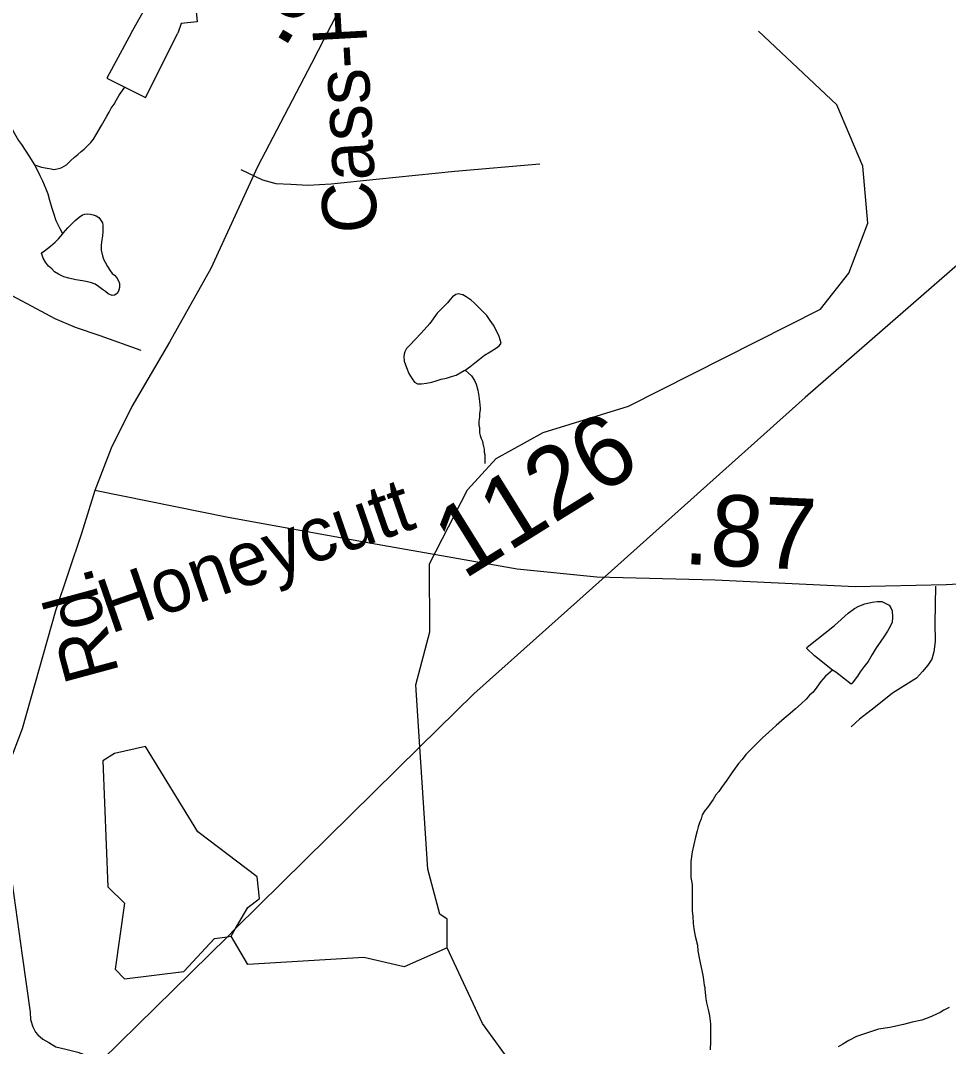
# Model space of a CAD drawing. Extents: x 2001466 to 31450019, y -30647475 to 847247.
# Drawn here: x 2042268 to 2045528, y 678927 to 682530 of the extents above; entities that cross this region are included whole.
import ezdxf

# ---------------------------------------------------------------- set-up
doc = ezdxf.new("R2010")
doc.units = 0
for name, color, linetype in [('Exist Hydrographic Creek Single Shore', 7, 'Continuous'), ('Exist Hydrographic Misc Water Feature', 7, 'Continuous'), ('Exist Road Non-System Type 51', 7, 'Continuous'), ('Exist Road Secondary Mileage Hundredths English Label', 7, 'Continuous'), ('Exist Road Secondary Type 51 Attributed', 7, 'Continuous'), ('Exist Road Secondary Type 51 Label', 7, 'Continuous'), ('Exist Road Secondary Type 51 Number Label', 7, 'Continuous'), ('Exist Utilities Electrical Transmission Line', 7, 'Continuous')]:
    doc.layers.add(name, color=color, linetype=linetype)

msp = doc.modelspace()

# ---------------------------------------------------------------- linework, layer by layer
at = {"layer": 'Exist Hydrographic Creek Single Shore'}
for points in [[(2043671.2, 679978.7), (2043656.7, 680197), (2043706.7, 680383), (2043705.7, 680622.5), (2043838.8, 680882.3), (2043938.9, 680991.8), (2044104.8, 681083.5), (2044404.7, 681175.9), (2045078.8, 681516.5), (2045178.8, 681642.4), (2045244.8, 681818.2), (2045227.8, 682018.8), (2045135.8, 682233.9), (2044860.8, 682493.3)], [(2043766.8, 679272.8), (2043766.8, 679374.5), (2043741.8, 679391.4), (2043699.8, 679549.8), (2043671.2, 679978.7)], [(2044109.7, 678675.3), (2044008.8, 678808.5), (2044000.8, 678857.9), (2043891.7, 679007.8), (2043766.8, 679272.8)]]:
    msp.add_lwpolyline(points, dxfattribs=at)
at = {"layer": 'Exist Hydrographic Misc Water Feature'}
for p, q in [((2043008.7, 679314.4), (2043024, 679340.9)), ((2042995.1, 679312.4), (2043008.7, 679314.4))]:
    msp.add_line(p, q, dxfattribs=at)
for points in [[(2042656.7, 682485.9), (2042705.1, 682571.7), (2042884.9, 682574), (2042889.2, 682526.1), (2042833, 682520), (2042820.7, 682486.2)], [(2042012.8, 682484.4), (2042027, 682456.8), (2042035, 682440.8), (2042039.1, 682428.9), (2042045, 682418.9), (2042048.9, 682408.9), (2042055.1, 682402.9), (2042061.2, 682394.9), (2042069.2, 682388.9), (2042087, 682370.9), (2042105.1, 682353), (2042117.2, 682337), (2042129.1, 682321), (2042157.2, 682283.1), (2042187.3, 682239.1), (2042211.3, 682197.2), (2042223.4, 682177.3), (2042247.4, 682133.2), (2042261.5, 682109.3), (2042271.6, 682095.3), (2042297.6, 682055.4), (2042317.7, 682023.4)], [(2042656.7, 682485.9), (2042571.2, 682327.8), (2042635.1, 682295.9)], [(2042635.1, 682295.9), (2042707.3, 682260.1), (2042820.7, 682486.2)], [(2042317.7, 682023.4), (2042341.7, 682015.4), (2042361.8, 682011.5), (2042375.8, 682009.5), (2042385.8, 682007.5), (2042397.7, 682009.5), (2042407.7, 682011.5), (2042413.7, 682013.6), (2042429.7, 682023.6), (2042443.6, 682037.6), (2042457.6, 682049.7), (2042469.7, 682059.7), (2042481.6, 682069.7), (2042491.6, 682077.8), (2042507.4, 682093.8), (2042515.4, 682101.8), (2042525.4, 682113.8), (2042533.4, 682127.8), (2042553.3, 682161.8), (2042571.4, 682193.9), (2042579.4, 682207.9), (2042587.2, 682221.9), (2042597.2, 682235.9), (2042605.2, 682252), (2042615.3, 682268), (2042635.1, 682295.9)], [(2042317.7, 682023.4), (2042321.8, 682015.4), (2042335.8, 681985.4), (2042345.8, 681967.5), (2042351.8, 681953.5), (2042357.9, 681939.5), (2042363.9, 681921.5), (2042369.8, 681899.6), (2042378, 681871.5), (2042384, 681853.5), (2042392, 681827.6), (2042400.2, 681811.6), (2042406.1, 681799.6), (2042412, 681789.6), (2042416.1, 681779.6)], [(2042416.1, 681779.6), (2042418.2, 681783.6), (2042434.2, 681801.7), (2042450, 681817.7), (2042460, 681827.7), (2042474, 681839.8), (2042486.1, 681847.7), (2042494.1, 681849.7), (2042503.9, 681851.8), (2042514, 681849.8), (2042524, 681847.8), (2042534.1, 681843.9), (2042543.9, 681837.9), (2042550, 681829.9), (2042556, 681819.9), (2042558, 681809.9), (2042558, 681799.9), (2042558, 681787.9), (2042556, 681773.9), (2042554.1, 681759.9), (2042552.1, 681741.9), (2042552.3, 681723.9), (2042556.2, 681704), (2042560.3, 681692), (2042566.2, 681681.9), (2042574.2, 681665.9), (2042582.2, 681653.9), (2042590.4, 681642), (2042598.4, 681636), (2042606.4, 681626), (2042612.4, 681616), (2042616.3, 681606), (2042616.3, 681600), (2042616.3, 681592), (2042612.4, 681580.1), (2042608.5, 681572), (2042598.4, 681566), (2042590.4, 681564), (2042576.5, 681570), (2042566.5, 681578), (2042556.4, 681585.9), (2042542.5, 681595.9), (2042530.4, 681603.9), (2042514.4, 681609.9), (2042498.4, 681613.8), (2042486.3, 681615.8), (2042462.3, 681619.7), (2042438.3, 681625.7), (2042420.3, 681629.7), (2042402.4, 681639.6), (2042388.3, 681647.6), (2042378.4, 681657.6), (2042366.3, 681667.6), (2042356.3, 681681.6), (2042348.3, 681695.5), (2042344.2, 681705.5), (2042342.1, 681711.5), (2042344.2, 681715.5), (2042352.2, 681721.5), (2042374.3, 681737.5), (2042390.1, 681751.6), (2042402, 681763.6), (2042416.1, 681779.6)], [(2043830.6, 681302.4), (2043846.8, 681314.4), (2043864.6, 681328.4), (2043880.6, 681340.4), (2043898.7, 681354.4), (2043918.6, 681366.5), (2043940.5, 681380.5), (2043950.6, 681388.5), (2043956.5, 681396.5), (2043950.3, 681420.5), (2043940.5, 681440.5), (2043930.5, 681460.5), (2043918.4, 681476.5), (2043906.3, 681494.4), (2043888.4, 681512.4), (2043874.3, 681526.4), (2043862.4, 681538.3), (2043852.1, 681548.3), (2043834.3, 681560.3), (2043822.2, 681566.3), (2043806.2, 681570.3), (2043798.2, 681568.2), (2043786.3, 681560.2), (2043778.3, 681550.2), (2043768.3, 681538.2), (2043754.3, 681524.1), (2043744.3, 681514.1), (2043732.4, 681502.1), (2043706.5, 681466.1), (2043676.4, 681432), (2043654.7, 681410), (2043636.6, 681390), (2043624.5, 681378), (2043618.6, 681366), (2043616.7, 681358), (2043614.7, 681350), (2043616.7, 681333.9), (2043624.7, 681311.9), (2043632.7, 681290), (2043644.8, 681272), (2043652.8, 681260), (2043662.9, 681254), (2043676.8, 681254.1), (2043694.9, 681256.1), (2043712.9, 681260.2), (2043728.9, 681264.2), (2043746.7, 681270.2), (2043764.8, 681274.2), (2043782.6, 681280.3), (2043798.6, 681284.3), (2043812.8, 681292.3), (2043826.7, 681300.4), (2043830.6, 681302.4)], [(2043830.6, 681302.4), (2043852.7, 681282.4), (2043862.8, 681266.4), (2043868.7, 681252.4), (2043874.9, 681232.4), (2043876.7, 681224.4), (2043878.8, 681210.4), (2043881, 681192.5), (2043882.9, 681168.5), (2043882.9, 681162.5), (2043881, 681150.5), (2043881, 681136.5), (2043879, 681122.5), (2043879, 681108.5), (2043881, 681100.5), (2043881, 681090.4), (2043881, 681082.4), (2043883.1, 681072.4), (2043887.2, 681062.5), (2043891.1, 681052.5), (2043893.1, 681044.5), (2043895.2, 681034.5), (2043897.2, 681024.5), (2043897.2, 681014.5), (2043899.1, 681006.5), (2043899.1, 680996.5), (2043899.3, 680988.5), (2043899.3, 680982.5), (2043899.3, 680974.5)], [(2045120.4, 680248.9), (2045058.2, 680298.8), (2045030.4, 680324.7), (2045032.2, 680328.7), (2045128, 680404.8), (2045175.9, 680449), (2045197.9, 680465), (2045213.9, 680473.1), (2045234, 680481.1), (2045259.8, 680487.1), (2045277.9, 680489.2), (2045293.9, 680489.2), (2045308, 680483.2), (2045319.9, 680477.2), (2045325.8, 680467.2), (2045329.9, 680457.2), (2045332, 680435.2), (2045329.9, 680417.3), (2045324, 680401.3), (2045313.9, 680385.3), (2045304.1, 680369.3), (2045288.1, 680347.2), (2045274.2, 680327.2), (2045260.2, 680303.2), (2045246.3, 680279.1), (2045232.3, 680261.1), (2045218.4, 680243.1), (2045208.3, 680227.1), (2045190.5, 680203.1), (2045186.4, 680199.1), (2045132.5, 680240.9), (2045120.4, 680248.9)], [(2045120.4, 680248.9), (2045096.4, 680226.9), (2045080.4, 680208.9), (2045066.4, 680188.8), (2045052.5, 680170.8), (2045040.6, 680160.7), (2045028.5, 680146.7), (2045010.7, 680130.7), (2044990.6, 680112.7), (2044972.7, 680096.7), (2044950.6, 680078.6), (2044922.7, 680054.6), (2044896.9, 680030.5), (2044874.9, 680010.5), (2044858.9, 679994.5), (2044838.8, 679974.4), (2044816.9, 679952.4), (2044803, 679934.4), (2044791.1, 679920.4), (2044767.1, 679888.3), (2044749.2, 679862.3), (2044731.2, 679836.2), (2044721.1, 679822.2), (2044711.3, 679810.2), (2044701.3, 679794.3), (2044689.4, 679778.2), (2044681.4, 679766.2), (2044673.4, 679756.2), (2044663.3, 679740.2), (2044659.4, 679726.2), (2044653.5, 679712.1), (2044649.4, 679698.1), (2044645.5, 679684.1), (2044639.5, 679662.1), (2044633.6, 679636.1), (2044627.6, 679610.1), (2044623.7, 679576.1), (2044623.7, 679550.1), (2044623.7, 679520.1), (2044627.8, 679496.1), (2044627.8, 679472.1), (2044627.8, 679446.1), (2044627.8, 679424.1), (2044628, 679402.2), (2044630.1, 679384.2), (2044631.9, 679358.2), (2044634.2, 679340.2), (2044638.1, 679314.2), (2044646.3, 679282.2), (2044648.3, 679262.2), (2044652.2, 679238.3), (2044656.3, 679220.2), (2044662.3, 679194.2), (2044666.4, 679170.2), (2044670.5, 679142.2), (2044672.5, 679134.3), (2044672.5, 679128.3), (2044674.6, 679106.3), (2044676.4, 679094.3), (2044678.5, 679080.3), (2044684.6, 679056.3), (2044688.5, 679034.3), (2044692.6, 679006.3), (2044692.8, 678966.4), (2044692.8, 678944.4), (2044690.8, 678914.4)], [(2043024, 679340.9), (2043066.8, 679415), (2043107.8, 679446.9), (2043099.8, 679522.6), (2042890.8, 679681), (2042707.7, 679980.1), (2042598.9, 679956), (2042557.8, 679930.6), (2042574.9, 679487.3), (2042633.7, 679430.4), (2042600.7, 679198.1), (2042633.7, 679164.6), (2042841.8, 679189.9), (2042949.7, 679305.8), (2042995.1, 679312.4)], [(2043766.8, 679272.8), (2043616.7, 679207), (2043474.8, 679239.3), (2043066.8, 679214.8), (2043008.7, 679314.4)], [(2045530.3, 679063.9), (2045512.4, 679053.8), (2045498.5, 679045.8), (2045486.4, 679039.8), (2045470.4, 679033.8), (2045456.5, 679027.8), (2045434.5, 679019.7), (2045400.5, 679011.6), (2045370.5, 679003.6), (2045322.6, 678993.5), (2045282.6, 678987.4), (2045268.6, 678983.4), (2045250.6, 678977.4), (2045222.7, 678967.3), (2045204.7, 678961.3), (2045178.8, 678947.2), (2045156.7, 678935.2), (2045140.7, 678925.2)]]:
    msp.add_lwpolyline(points, dxfattribs=at)
at = {"layer": 'Exist Road Non-System Type 51'}
for points in [[(2043042.7, 682006.7), (2043118, 681971.2), (2043165.7, 681958.2), (2043217.7, 681955.2), (2043277.6, 681951.9), (2043359.7, 681956.3), (2043518, 681973.1), (2043794.6, 682001.5), (2044093.1, 682027.4)], [(2042691.8, 681371.8), (2042548.8, 681422.7), (2042461.4, 681452.5), (2042390, 681482), (2042324.8, 681517.3), (2042239.7, 681563), (2042139.1, 681631.1), (2042097.7, 681661.9), (2042079.8, 681668.3), (2042063.9, 681672.6), (2042051.9, 681672.8), (2042035.8, 681667.2), (2042015.6, 681655.6)], [(2045482.9, 680543.2), (2045480.3, 680413.2), (2045481, 680349.2), (2045476.3, 680313.3), (2045469.7, 680287.4), (2045455.3, 680265.7), (2045436.8, 680244.1), (2045416.4, 680220.5), (2045377.9, 680197.3), (2045331.3, 680168.2), (2045272.3, 680119.4), (2045215.4, 680076.6), (2045186.9, 680049.2)], [(2042181.4, 679976.2), (2042184.1, 679914.1), (2042203.6, 679791.7), (2042239.7, 679499), (2042274.5, 679246.3), (2042302.5, 679047.7), (2042304, 679021.7), (2042311.4, 678995.5), (2042321.1, 678977.3), (2042328.8, 678967.2), (2042346.6, 678952.8), (2042368.3, 678940.4), (2042392, 678925.9), (2042427.8, 678917.2), (2042469.6, 678906.3), (2042505.3, 678893.6), (2042541.2, 678884.9), (2042553.4, 678877.2)]]:
    msp.add_lwpolyline(points, dxfattribs=at)
at = {"layer": 'Exist Road Secondary Type 51 Attributed'}
for points in [[(2044064.6, 685056.4), (2044040.3, 684963.4), (2044021.8, 684810.3), (2043980.1, 684442.7), (2043955.8, 684195.5), (2043931, 683913.4), (2043922.6, 683697.9), (2043901, 683595.5), (2043865.1, 683472.9), (2043784.8, 683297.6), (2043667.7, 683091.6), (2043497.2, 682782.1), (2043290.3, 682379.6), (2043100.8, 682016.3), (2042937.2, 681659.2), (2042792, 681400.4), (2042659, 681174.4), (2042587.3, 681028.6), (2042529.7, 680879.6)], [(2042529.7, 680879.6), (2042482.7, 680728.6), (2042391.4, 680457.1), (2042274.3, 680043), (2042225.7, 679916.3), (2042162.4, 679836), (2042077.9, 679774.7), (2041980.8, 679738.8), (2041858.4, 679713.4), (2041706.4, 679686), (2041539.6, 679643.7), (2041448.8, 679580.4), (2041312.6, 679474.7), (2041114.2, 679303.6), (2040932.6, 679138.8), (2040729.4, 678974)], [(2047102.6, 680619.7), (2046703, 680602.9), (2046086.6, 680577.5), (2045519.7, 680547.9), (2045200.9, 680541.6), (2044709, 680564.8), (2044293.1, 680575.4), (2044013.4, 680602.9), (2043521.5, 680689.5), (2042997.9, 680784.5), (2042529.7, 680879.6)]]:
    msp.add_lwpolyline(points, dxfattribs=at)
at = {"layer": 'Exist Utilities Electrical Transmission Line'}
for p, q in [((2043671.2, 679978.7), (2043024, 679340.9)), ((2043024, 679340.9), (2042995.1, 679312.4)), ((2042995.1, 679312.4), (2042553.4, 678877.2))]:
    msp.add_line(p, q, dxfattribs=at)
for points in [[(2046147.4, 682184.1), (2045025, 681205.7), (2044277.3, 680537.6)], [(2044277.3, 680537.6), (2043861, 680165.7), (2043671.2, 679978.7)]]:
    msp.add_lwpolyline(points, dxfattribs=at)

# ---------------------------------------------------------------- texts
at = {"layer": 'Exist Road Secondary Mileage Hundredths English Label'}
for s, rotation, p in [('.86', 59.4791, (2043192.7, 682424.8)), ('.87', 357.2951, (2044594.2, 680621.6))]:
    msp.add_text(s, height=250, rotation=rotation, dxfattribs=at).set_placement(p)
at = {"layer": 'Exist Road Secondary Type 51 Label'}
for s, rotation, p in [('Cass-Holt', 93.1396, (2043523.1, 681788)), ('Honeycutt', 19.0955, (2042583.9, 680375.5)), ('Rd.', 105.128, (2042616.5, 680238.3))]:
    msp.add_text(s, height=190, rotation=rotation, dxfattribs=at).set_placement(p)
at = {"layer": 'Exist Road Secondary Type 51 Number Label'}
msp.add_text('1126', height=250, rotation=31.918, dxfattribs=at).set_placement((2043825.2, 680564.8))

doc.saveas('drawing.dxf')
